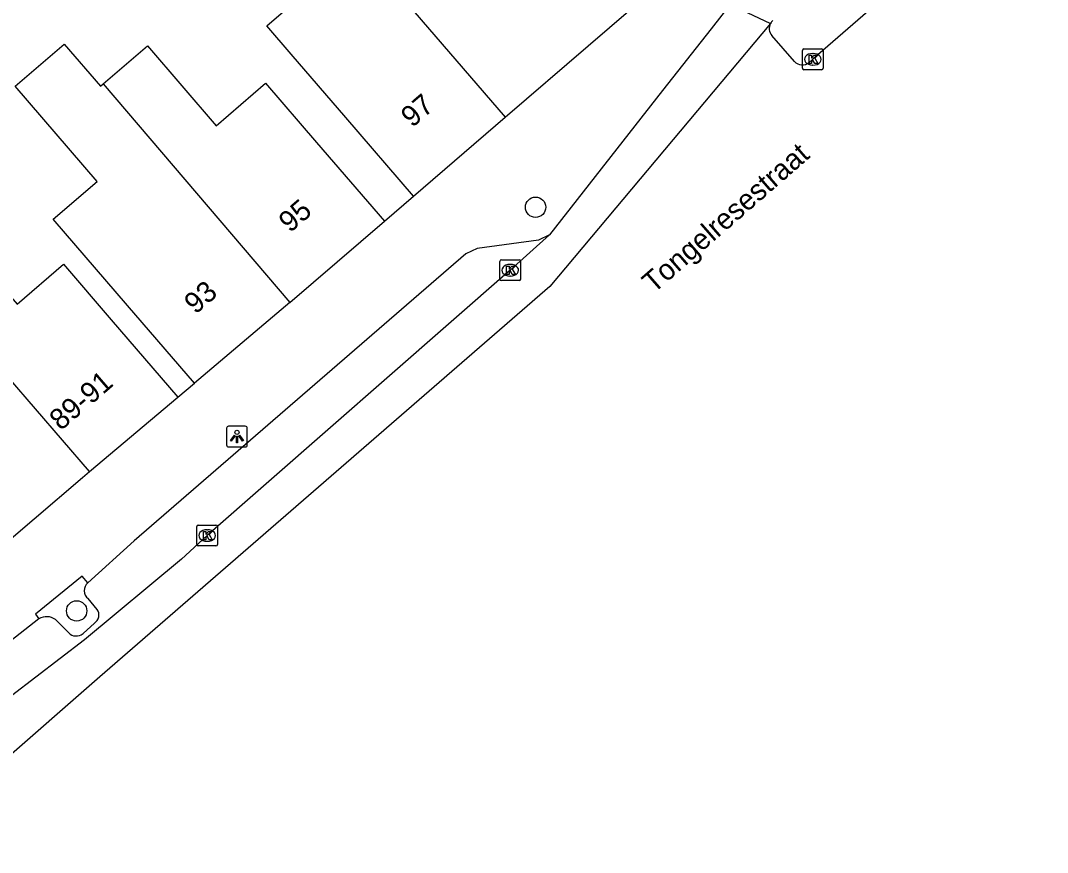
# Model space of a CAD drawing. Extents: x 161772 to 163123, y 383092 to 383917.
# Drawn here: x 162534.31 to 162583.7, y 383409.71 to 383449.72 of the extents above; entities that cross this region are included whole.
import ezdxf

# ---------------------------------------------------------------- set-up
doc = ezdxf.new("R2010")
doc.units = 0
for name, color, linetype in [('IMGEO_Boom', 7, 'Continuous'), ('IMGEO_Fietspad_gesloten', 7, 'Continuous'), ('IMGEO_Kolk', 7, 'Continuous'), ('IMGEO_Lichtpunt', 7, 'Continuous'), ('IMGEO_Openbare_ruimte_label', 7, 'Continuous'), ('IMGEO_Pand', 7, 'Continuous'), ('IMGEO_Pand_nummerreeks', 7, 'Continuous'), ('IMGEO_Parkeervlak_open', 7, 'Continuous'), ('IMGEO_Rijbaan_lokaal_gesloten', 7, 'Continuous'), ('IMGEO_Voetpad_open', 7, 'Continuous')]:
    doc.layers.add(name, color=color, linetype=linetype)

msp = doc.modelspace()

# ---------------------------------------------------------------- linework, layer by layer
at = {"layer": 'IMGEO_Boom'}
for centre in [(162559.082, 383440.74), (162537.01, 383421.326)]:
    msp.add_circle(centre, 0.489, dxfattribs=at)
at = {"layer": 'IMGEO_Fietspad_gesloten'}
msp.add_arc((162570.808, 383449.341), 0.489, 129.2025, 150.6211, dxfattribs=at)
at = {"layer": 'IMGEO_Kolk'}
for p, q in [((162571.912, 383447.43), (162571.912, 383448.282)), ((162571.987, 383448.356), (162572.839, 383448.356)), ((162572.4, 383448.136), (162572.425, 383448.136)), ((162572.913, 383448.282), (162572.913, 383447.43)), ((162572.423, 383447.576), (162572.398, 383447.576)), ((162572.839, 383447.356), (162571.987, 383447.356)), ((162557.363, 383437.285), (162557.363, 383438.137)), ((162557.438, 383438.211), (162558.29, 383438.211)), ((162558.364, 383438.137), (162558.364, 383437.285)), ((162557.851, 383437.991), (162557.876, 383437.991)), ((162558.29, 383437.211), (162557.438, 383437.211)), ((162557.874, 383437.431), (162557.849, 383437.431)), ((162542.783, 383424.527), (162542.783, 383425.379)), ((162542.858, 383425.453), (162543.71, 383425.453)), ((162543.271, 383425.233), (162543.296, 383425.233)), ((162543.784, 383425.379), (162543.784, 383424.527)), ((162543.71, 383424.453), (162542.858, 383424.453)), ((162543.294, 383424.673), (162543.269, 383424.673))]:
    msp.add_line(p, q, dxfattribs=at)
for points in [[(162571.912, 383447.43), (162571.912, 383448.282)], [(162571.987, 383448.356), (162572.839, 383448.356)], [(162572.233, 383448.056), (162572.356, 383448.056), (162572.356, 383447.905), (162572.486, 383448.056), (162572.65, 383448.056), (162572.504, 383447.905), (162572.657, 383447.656), (162572.505, 383447.656), (162572.42, 383447.82), (162572.356, 383447.753), (162572.356, 383447.656), (162572.233, 383447.656), (162572.233, 383448.056)], [(162572.913, 383448.282), (162572.913, 383447.43)], [(162572.839, 383447.356), (162571.987, 383447.356)], [(162557.363, 383437.285), (162557.363, 383438.137)], [(162557.438, 383438.211), (162558.29, 383438.211)], [(162558.364, 383438.137), (162558.364, 383437.285)], [(162557.684, 383437.911), (162557.807, 383437.911), (162557.807, 383437.76), (162557.937, 383437.911), (162558.101, 383437.911), (162557.955, 383437.76), (162558.108, 383437.511), (162557.956, 383437.511), (162557.871, 383437.675), (162557.807, 383437.608), (162557.807, 383437.511), (162557.684, 383437.511), (162557.684, 383437.911)], [(162558.29, 383437.211), (162557.438, 383437.211)], [(162542.783, 383424.527), (162542.783, 383425.379)], [(162542.858, 383425.453), (162543.71, 383425.453)], [(162543.784, 383425.379), (162543.784, 383424.527)], [(162543.104, 383425.153), (162543.227, 383425.153), (162543.227, 383425.002), (162543.357, 383425.153), (162543.521, 383425.153), (162543.375, 383425.002), (162543.528, 383424.753), (162543.376, 383424.753), (162543.291, 383424.917), (162543.227, 383424.85), (162543.227, 383424.753), (162543.104, 383424.753), (162543.104, 383425.153)], [(162543.71, 383424.453), (162542.858, 383424.453)]]:
    msp.add_lwpolyline(points, dxfattribs=at)
for centre, start, end in [((162571.989, 383448.28), 91.552, 178.448), ((162571.989, 383448.28), 91.552, 178.448), ((162572.837, 383448.28), 1.552, 88.448), ((162572.837, 383448.28), 1.552, 88.448), ((162571.989, 383447.432), 181.552, 268.448), ((162571.989, 383447.432), 181.552, 268.448), ((162572.837, 383447.432), 271.552, 358.448), ((162572.837, 383447.432), 271.552, 358.448), ((162557.44, 383438.135), 91.552, 178.448), ((162557.44, 383438.135), 91.552, 178.448), ((162558.288, 383438.135), 1.552, 88.448), ((162558.288, 383438.135), 1.552, 88.448), ((162557.44, 383437.287), 181.552, 268.448), ((162557.44, 383437.287), 181.552, 268.448), ((162558.288, 383437.287), 271.552, 358.448), ((162558.288, 383437.287), 271.552, 358.448), ((162542.86, 383425.377), 91.552, 178.448), ((162542.86, 383425.377), 91.552, 178.448), ((162543.708, 383425.377), 1.552, 88.448), ((162543.708, 383425.377), 1.552, 88.448), ((162542.86, 383424.529), 181.552, 268.448), ((162542.86, 383424.529), 181.552, 268.448), ((162543.708, 383424.529), 271.552, 358.448), ((162543.708, 383424.529), 271.552, 358.448)]:
    msp.add_arc(centre, 0.0765, start, end, dxfattribs=at)
for centre, major_axis, ratio, start_param, end_param in [((162572.399, 383447.856), (-0.387, 0.002), 0.722429, 4.712389, 7.853982), ((162572.424, 383447.856), (-0.39, 0.002), 0.717154, 1.570796, 4.712389), ((162557.85, 383437.711), (-0.387, 0.002), 0.722429, 4.712389, 7.853982), ((162557.875, 383437.711), (-0.39, 0.002), 0.717154, 1.570796, 4.712389), ((162543.27, 383424.953), (-0.387, 0.002), 0.722429, 4.712389, 7.853982), ((162543.295, 383424.953), (-0.39, 0.002), 0.717154, 1.570796, 4.712389)]:
    msp.add_ellipse(centre, major_axis=major_axis, ratio=ratio, start_param=start_param, end_param=end_param, dxfattribs=at)
at = {"layer": 'IMGEO_Lichtpunt'}
for p, q in [((162544.22, 383430.115), (162544.22, 383429.308)), ((162544.22, 383430.115), (162544.22, 383429.308)), ((162545.122, 383430.21), (162544.314, 383430.21)), ((162545.122, 383430.21), (162544.314, 383430.21)), ((162545.216, 383429.308), (162545.216, 383430.115)), ((162545.216, 383429.308), (162545.216, 383430.115)), ((162544.314, 383429.214), (162545.122, 383429.214)), ((162544.314, 383429.214), (162545.122, 383429.214))]:
    msp.add_line(p, q, dxfattribs=at)
for points in [[(162544.594, 383429.779), (162544.633, 383429.751), (162544.445, 383429.489), (162544.407, 383429.516), (162544.594, 383429.779)], [(162544.696, 383429.731), (162544.743, 383429.731), (162544.743, 383429.409), (162544.696, 383429.409), (162544.696, 383429.731)], [(162544.806, 383429.751), (162544.844, 383429.778), (162545.031, 383429.516), (162544.992, 383429.488), (162544.806, 383429.751)]]:
    msp.add_lwpolyline(points, dxfattribs=at)
msp.add_circle((162544.719, 383429.913), 0.0994, dxfattribs=at)
for centre, start, end in [((162544.314, 383430.115), 90, 180), ((162544.314, 383430.115), 90, 180), ((162545.122, 383430.115), 0, 90), ((162545.122, 383430.115), 0, 90), ((162544.314, 383429.308), 180, 270), ((162544.314, 383429.308), 180, 270), ((162545.122, 383429.308), 270, 0), ((162545.122, 383429.308), 270, 360)]:
    msp.add_arc(centre, 0.0946, start, end, dxfattribs=at)
at = {"layer": 'IMGEO_Pand'}
for points in [[(162553.213, 383441.271), (162549.948, 383445.058), (162547.33, 383448.096), (162546.149, 383449.467), (162548.671, 383451.64), (162546.648, 383453.991), (162548.534, 383455.615)], [(162548.534, 383455.615), (162557.623, 383445.072)], [(162557.623, 383445.072), (162565.61, 383451.958)], [(162542.678, 383432.287), (162539.458, 383436.022), (162535.888, 383440.164), (162538.001, 383441.98), (162534.056, 383446.556), (162536.409, 383448.578), (162538.15, 383446.558), (162538.285, 383446.674)], [(162538.285, 383446.674), (162540.411, 383448.507), (162543.725, 383444.663), (162546.092, 383446.704), (162548.546, 383443.856), (162551.811, 383440.069)], [(162538.285, 383446.674), (162547.268, 383436.153)], [(162553.213, 383441.271), (162557.623, 383445.072)], [(162526.672, 383440.736), (162528.447, 383442.266), (162529, 383441.625), (162530.351, 383440.058), (162530.56, 383440.239), (162534.148, 383436.077), (162536.376, 383437.997), (162538.672, 383435.333), (162541.879, 383431.614)], [(162537.624, 383428.03), (162527.224, 383440.094), (162526.672, 383440.736)], [(162547.268, 383436.153), (162551.811, 383440.069)], [(162547.268, 383436.153), (162542.678, 383432.287)], [(162537.624, 383428.03), (162541.879, 383431.614)], [(162531.403, 383422.714), (162532.63, 383423.764), (162537.284, 383427.744), (162537.624, 383428.03)]]:
    msp.add_lwpolyline(points, dxfattribs=at)
at = {"layer": 'IMGEO_Parkeervlak_open'}
for points in [[(162537.994, 383421.399), (162537.56, 383421.919)], [(162535.986, 383420.91), (162536.615, 383420.281)], [(162537.317, 383420.238), (162537.866, 383420.736)]]:
    msp.add_lwpolyline(points, dxfattribs=at)
for centre, radius, start, end in [((162537.866, 383422.302), 0.49, 130.6188, 231.3541), ((162537.611, 383421.129), 0.469, 302.9737, 35.1719), ((162535.565, 383420.35), 0.7, 53.031, 121.5924), ((162536.989, 383420.635), 0.515, 223.436, 309.5536)]:
    msp.add_arc(centre, radius, start, end, dxfattribs=at)
at = {"layer": 'IMGEO_Rijbaan_lokaal_gesloten'}
for points in [[(162583.7, 383457.655), (162583.342, 383457.348), (162572.413, 383447.856), (162572.235, 383447.703)], [(162568.442, 383450.498), (162567.519, 383449.329), (162565.181, 383446.356), (162559.75, 383439.418)], [(162568.442, 383450.498), (162570.382, 383449.581)], [(162570.382, 383449.581), (162559.772, 383436.922), (162538.127, 383418.151), (162528.457, 383409.71)], [(162571.527, 383447.751), (162570.445, 383448.998)], [(162559.75, 383439.418), (162557.865, 383437.71), (162543.285, 383424.953), (162542.055, 383423.821), (162537.386, 383419.93), (162526.837, 383411.857)]]:
    msp.add_lwpolyline(points, dxfattribs=at)
for centre, radius, start, end in [((162570.816, 383449.333), 0.5, 150.2327, 222.1024), ((162571.908, 383448.124), 0.533, 224.3751, 307.8679)]:
    msp.add_arc(centre, radius, start, end, dxfattribs=at)
at = {"layer": 'IMGEO_Voetpad_open'}
for points in [[(162551.811, 383440.069), (162553.213, 383441.271)], [(162559.75, 383439.418), (162559.219, 383439.165), (162556.268, 383438.759), (162555.726, 383438.501), (162539.771, 383424.696), (162537.547, 383422.674)], [(162541.879, 383431.614), (162542.678, 383432.287)], [(162537.547, 383422.674), (162537.268, 383423.001), (162535.027, 383421.172), (162535.198, 383420.947)], [(162535.198, 383420.947), (162525.769, 383413.563)]]:
    msp.add_lwpolyline(points, dxfattribs=at)

# ---------------------------------------------------------------- texts
at = {"layer": 'IMGEO_Openbare_ruimte_label'}
msp.add_text('Tongelresestraat', height=1, rotation=41.0674, dxfattribs=at).set_placement((162564.757, 383436.568))
at = {"layer": 'IMGEO_Pand_nummerreeks'}
for s, rotation, p in [('97', 40.743, (162553.148, 383444.54)), ('95', 40.7619, (162547.269, 383439.48)), ('93', 40.7602, (162542.724, 383435.562)), ('89-91', 40.7488, (162536.243, 383429.965))]:
    msp.add_text(s, height=1, rotation=rotation, dxfattribs=at).set_placement(p)

doc.saveas('drawing.dxf')
